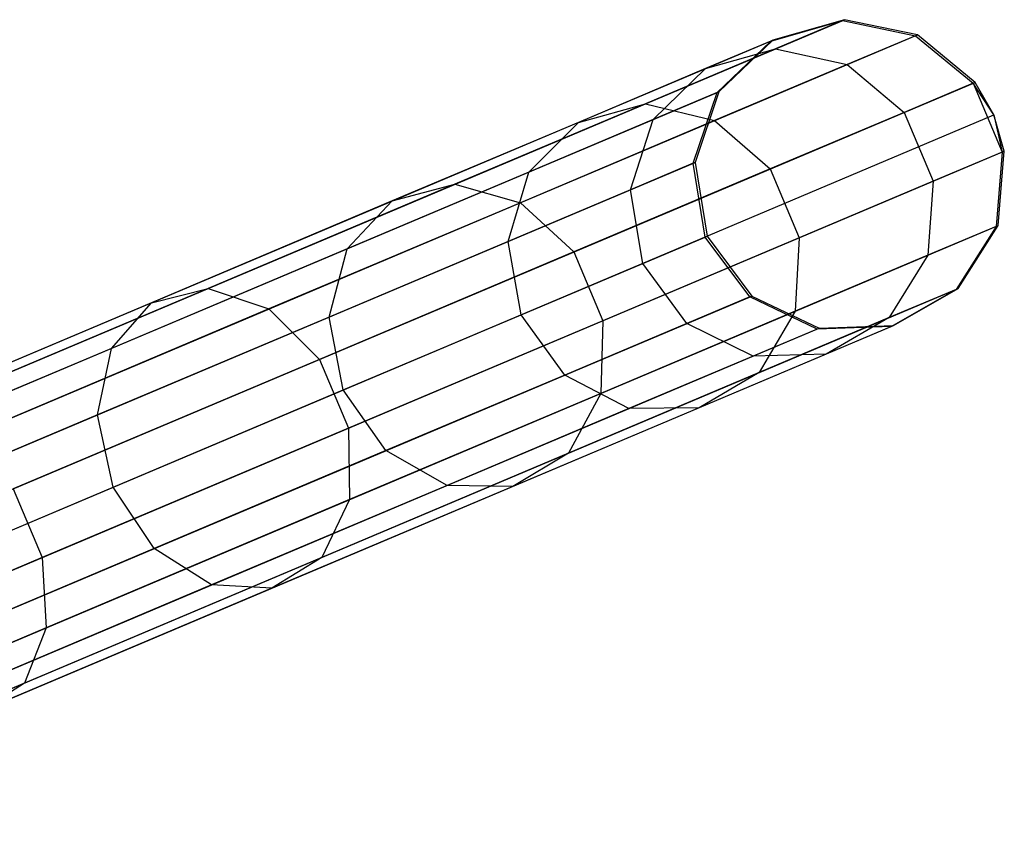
# Model space of a CAD drawing. Extents: x -91 to 91, y -91 to 262.
# Tile 470 of 480: x 77.66 to 83.97, y 30.91 to 36.09. Entities that reach past the tile are written whole.
import ezdxf

# ---------------------------------------------------------------- set-up
doc = ezdxf.new("R2010")
doc.units = 0
doc.header["$LTSCALE"] = 25.4
doc.layers.get('0').update_dxf_attribs({"linetype": 'CONTINUOUS'})

# ---------------------------------------------------------------- blocks, each defined once
blk = doc.blocks.new('ETE0_STL_1')
at = {"color": 0}
for p, q in [((75.8606, 33.0928, 301.4275), (82.9458, 36.0872, 191.4275)), ((75.8606, 33.0928, 301.4275), (82.9458, 36.0872, 191.4275)), ((82.4737, 35.9503, 188.4322), (82.9325, 36.0816, 188.3945)), ((82.4737, 35.9503, 188.4322), (82.9325, 36.0816, 188.3945)), ((82.9458, 36.0872, 191.4275), (82.4867, 35.9558, 191.3943)), ((82.9458, 36.0872, 191.4275), (82.4867, 35.9558, 191.3943)), ((82.9325, 36.0816, 188.3945), (82.5042, 35.9006, 185.3974)), ((82.9325, 36.0816, 188.3945), (82.5042, 35.9006, 185.3974)), ((82.9458, 36.0872, 191.4275), (82.9325, 36.0816, 188.3945)), ((82.9458, 36.0872, 191.4275), (82.9325, 36.0816, 188.3945)), ((82.9325, 36.0816, 188.3945), (83.4, 35.984, 188.3633)), ((82.9325, 36.0816, 188.3945), (83.4, 35.984, 188.3633)), ((83.4136, 35.9897, 191.455), (82.9458, 36.0872, 191.4275)), ((83.4136, 35.9897, 191.455), (82.9458, 36.0872, 191.4275)), ((75.4016, 32.9614, 301.3943), (82.4867, 35.9558, 191.3943)), ((75.4016, 32.9614, 301.3943), (82.4867, 35.9558, 191.3943)), ((76.3284, 32.9953, 301.455), (83.4136, 35.9897, 191.455)), ((76.3284, 32.9953, 301.455), (83.4136, 35.9897, 191.455)), ((82.4867, 35.9558, 191.3943), (82.1416, 35.6257, 191.3631)), ((82.4867, 35.9558, 191.3943), (82.1416, 35.6257, 191.3631)), ((82.4867, 35.9558, 191.3943), (82.4737, 35.9503, 188.4322)), ((82.4867, 35.9558, 191.3943), (82.4737, 35.9503, 188.4322)), ((83.4, 35.984, 188.3633), (82.9634, 35.7995, 185.3081)), ((83.4, 35.984, 188.3633), (82.9634, 35.7995, 185.3081)), ((83.4136, 35.9897, 191.455), (83.4, 35.984, 188.3633)), ((83.4136, 35.9897, 191.455), (83.4, 35.984, 188.3633)), ((83.4, 35.984, 188.3633), (83.7692, 35.6799, 188.3457)), ((83.4, 35.984, 188.3633), (83.7692, 35.6799, 188.3457)), ((83.7829, 35.6857, 191.4705), (83.4136, 35.9897, 191.455)), ((83.7829, 35.6857, 191.4705), (83.4136, 35.9897, 191.455)), ((82.5042, 35.9006, 185.3974), (81.6704, 35.5482, 182.5026)), ((82.5042, 35.9006, 185.3974), (81.6704, 35.5482, 182.5026)), ((82.4737, 35.9503, 188.4322), (82.0555, 35.7736, 185.505)), ((82.4737, 35.9503, 188.4322), (82.0555, 35.7736, 185.505)), ((82.0555, 35.7736, 185.505), (82.5042, 35.9006, 185.3974)), ((82.0555, 35.7736, 185.505), (82.5042, 35.9006, 185.3974)), ((82.1289, 35.6203, 188.4676), (82.4737, 35.9503, 188.4322)), ((82.1289, 35.6203, 188.4676), (82.4737, 35.9503, 188.4322)), ((82.5042, 35.9006, 185.3974), (82.9634, 35.7995, 185.3081)), ((82.5042, 35.9006, 185.3974), (82.9634, 35.7995, 185.3081)), ((82.0555, 35.7736, 185.505), (81.2412, 35.4294, 182.6778)), ((82.0555, 35.7736, 185.505), (81.2412, 35.4294, 182.6778)), ((81.72, 35.4475, 185.6063), (82.0555, 35.7736, 185.505)), ((81.72, 35.4475, 185.6063), (82.0555, 35.7736, 185.505)), ((82.9634, 35.7995, 185.3081), (82.1136, 35.4403, 182.3573)), ((82.9634, 35.7995, 185.3081), (82.1136, 35.4403, 182.3573)), ((82.9634, 35.7995, 185.3081), (83.328, 35.4935, 185.2578)), ((82.9634, 35.7995, 185.3081), (83.328, 35.4935, 185.2578)), ((76.6978, 32.6913, 301.4705), (83.7829, 35.6857, 191.4705)), ((76.6978, 32.6913, 301.4705), (83.7829, 35.6857, 191.4705)), ((83.7692, 35.6799, 188.3457), (83.328, 35.4935, 185.2578)), ((83.7692, 35.6799, 188.3457), (83.328, 35.4935, 185.2578)), ((83.7829, 35.6857, 191.4705), (83.7692, 35.6799, 188.3457)), ((83.7829, 35.6857, 191.4705), (83.7692, 35.6799, 188.3457)), ((83.7692, 35.6799, 188.3457), (83.9556, 35.2391, 188.3457)), ((83.9028, 35.4766, 191.4725), (83.7692, 35.6799, 188.3457)), ((83.9028, 35.4766, 191.4725), (83.7692, 35.6799, 188.3457)), ((83.7692, 35.6799, 188.3457), (83.9556, 35.2391, 188.3457)), ((83.9028, 35.4766, 191.4725), (83.7829, 35.6857, 191.4705)), ((83.9028, 35.4766, 191.4725), (83.7829, 35.6857, 191.4705)), ((75.0564, 32.6313, 301.3631), (82.1416, 35.6257, 191.3631)), ((75.0564, 32.6313, 301.3631), (82.1416, 35.6257, 191.3631)), ((82.1289, 35.6203, 188.4676), (81.72, 35.4475, 185.6063)), ((82.1289, 35.6203, 188.4676), (81.72, 35.4475, 185.6063)), ((81.9769, 35.1672, 188.4928), (82.1289, 35.6203, 188.4676)), ((81.9769, 35.1672, 188.4928), (82.1289, 35.6203, 188.4676)), ((82.1416, 35.6257, 191.3631), (81.9894, 35.1724, 191.341)), ((82.1416, 35.6257, 191.3631), (81.9894, 35.1724, 191.341)), ((82.1416, 35.6257, 191.3631), (82.1289, 35.6203, 188.4676)), ((82.1416, 35.6257, 191.3631), (82.1289, 35.6203, 188.4676)), ((81.6704, 35.5482, 182.5026), (80.4497, 35.0323, 179.7744)), ((81.6704, 35.5482, 182.5026), (80.4497, 35.0323, 179.7744)), ((81.2412, 35.4294, 182.6778), (81.6704, 35.5482, 182.5026)), ((81.2412, 35.4294, 182.6778), (81.6704, 35.5482, 182.5026)), ((81.6704, 35.5482, 182.5026), (82.1136, 35.4403, 182.3573)), ((81.6704, 35.5482, 182.5026), (82.1136, 35.4403, 182.3573)), ((76.8176, 32.4822, 301.4725), (83.9028, 35.4766, 191.4725)), ((76.8176, 32.4822, 301.4725), (83.9028, 35.4766, 191.4725)), ((81.72, 35.4475, 185.6063), (80.924, 35.1111, 182.8428)), ((81.72, 35.4475, 185.6063), (80.924, 35.1111, 182.8428)), ((81.5747, 34.9972, 185.6782), (81.72, 35.4475, 185.6063)), ((81.5747, 34.9972, 185.6782), (81.72, 35.4475, 185.6063)), ((83.328, 35.4935, 185.2578), (82.469, 35.1304, 182.2753)), ((83.328, 35.4935, 185.2578), (82.469, 35.1304, 182.2753)), ((83.328, 35.4935, 185.2578), (83.5143, 35.0526, 185.2578)), ((83.328, 35.4935, 185.2578), (83.5143, 35.0526, 185.2578)), ((83.9693, 35.2449, 191.4705), (83.9028, 35.4766, 191.4725)), ((83.9028, 35.4766, 191.4725), (83.9556, 35.2391, 188.3457)), ((83.9028, 35.4766, 191.4725), (83.9556, 35.2391, 188.3457)), ((83.9693, 35.2449, 191.4705), (83.9028, 35.4766, 191.4725)), ((81.2412, 35.4294, 182.6778), (80.0489, 34.9255, 180.0133)), ((81.2412, 35.4294, 182.6778), (80.0489, 34.9255, 180.0133)), ((82.1136, 35.4403, 182.3573), (80.8692, 34.9144, 179.5764)), ((82.1136, 35.4403, 182.3573), (80.8692, 34.9144, 179.5764)), ((80.924, 35.1111, 182.8428), (81.2412, 35.4294, 182.6778)), ((80.924, 35.1111, 182.8428), (81.2412, 35.4294, 182.6778)), ((82.1136, 35.4403, 182.3573), (82.469, 35.1304, 182.2753)), ((82.1136, 35.4403, 182.3573), (82.469, 35.1304, 182.2753)), ((76.8841, 32.2504, 301.4705), (83.9693, 35.2449, 191.4705)), ((76.8841, 32.2504, 301.4705), (83.9693, 35.2449, 191.4705)), ((83.9556, 35.2391, 188.3457), (83.5143, 35.0526, 185.2578)), ((83.9556, 35.2391, 188.3457), (83.5143, 35.0526, 185.2578)), ((83.9556, 35.2391, 188.3457), (83.9163, 34.7624, 188.3633)), ((83.9556, 35.2391, 188.3457), (83.9163, 34.7624, 188.3633)), ((83.9299, 34.7681, 191.455), (83.9693, 35.2449, 191.4705)), ((83.9299, 34.7681, 191.455), (83.9693, 35.2449, 191.4705)), ((83.9693, 35.2449, 191.4705), (83.9556, 35.2391, 188.3457)), ((83.9693, 35.2449, 191.4705), (83.9556, 35.2391, 188.3457)), ((74.9042, 32.178, 301.341), (81.9894, 35.1724, 191.341)), ((74.9042, 32.178, 301.341), (81.9894, 35.1724, 191.341)), ((81.9769, 35.1672, 188.4928), (81.5747, 34.9972, 185.6782)), ((81.9769, 35.1672, 188.4928), (81.5747, 34.9972, 185.6782)), ((81.9894, 35.1724, 191.341), (81.9769, 35.1672, 188.4928)), ((81.9894, 35.1724, 191.341), (81.9769, 35.1672, 188.4928)), ((82.0526, 34.6946, 188.5019), (81.9769, 35.1672, 188.4928)), ((82.0526, 34.6946, 188.5019), (81.9769, 35.1672, 188.4928)), ((81.9894, 35.1724, 191.341), (82.0651, 34.6999, 191.333)), ((81.9894, 35.1724, 191.341), (82.0651, 34.6999, 191.333)), ((80.924, 35.1111, 182.8428), (79.7587, 34.6186, 180.2383)), ((80.924, 35.1111, 182.8428), (79.7587, 34.6186, 180.2383)), ((80.7918, 34.6663, 182.9598), (80.924, 35.1111, 182.8428)), ((80.7918, 34.6663, 182.9598), (80.924, 35.1111, 182.8428)), ((82.469, 35.1304, 182.2753), (81.2113, 34.5989, 179.4646)), ((82.469, 35.1304, 182.2753), (81.2113, 34.5989, 179.4646)), ((82.469, 35.1304, 182.2753), (82.6553, 34.6895, 182.2753)), ((82.469, 35.1304, 182.2753), (82.6553, 34.6895, 182.2753)), ((80.4497, 35.0323, 179.7744), (78.8692, 34.3643, 177.2735)), ((80.4497, 35.0323, 179.7744), (78.8692, 34.3643, 177.2735)), ((80.0489, 34.9255, 180.0133), (80.4497, 35.0323, 179.7744)), ((80.0489, 34.9255, 180.0133), (80.4497, 35.0323, 179.7744)), ((80.4497, 35.0323, 179.7744), (80.8692, 34.9144, 179.5764)), ((80.4497, 35.0323, 179.7744), (80.8692, 34.9144, 179.5764)), ((83.5143, 35.0526, 185.2578), (82.6553, 34.6895, 182.2753)), ((83.5143, 35.0526, 185.2578), (82.6553, 34.6895, 182.2753)), ((83.5143, 35.0526, 185.2578), (83.4797, 34.5779, 185.3081)), ((83.5143, 35.0526, 185.2578), (83.4797, 34.5779, 185.3081)), ((81.5747, 34.9972, 185.6782), (80.7918, 34.6663, 182.9598)), ((81.5747, 34.9972, 185.6782), (80.7918, 34.6663, 182.9598)), ((81.6529, 34.5257, 185.7042), (81.5747, 34.9972, 185.6782)), ((81.6529, 34.5257, 185.7042), (81.5747, 34.9972, 185.6782)), ((80.0489, 34.9255, 180.0133), (78.5053, 34.2731, 177.5707)), ((80.0489, 34.9255, 180.0133), (78.5053, 34.2731, 177.5707)), ((80.8692, 34.9144, 179.5764), (79.2581, 34.2335, 177.0271)), ((80.8692, 34.9144, 179.5764), (79.2581, 34.2335, 177.0271)), ((79.7587, 34.6186, 180.2383), (80.0489, 34.9255, 180.0133)), ((79.7587, 34.6186, 180.2383), (80.0489, 34.9255, 180.0133)), ((80.8692, 34.9144, 179.5764), (81.2113, 34.5989, 179.4646)), ((80.8692, 34.9144, 179.5764), (81.2113, 34.5989, 179.4646)), ((76.8447, 31.7737, 301.455), (83.9299, 34.7681, 191.455)), ((76.8447, 31.7737, 301.455), (83.9299, 34.7681, 191.455)), ((83.9163, 34.7624, 188.3633), (83.4797, 34.5779, 185.3081)), ((83.9163, 34.7624, 188.3633), (83.4797, 34.5779, 185.3081)), ((83.9163, 34.7624, 188.3633), (83.6605, 34.3591, 188.3945)), ((83.9163, 34.7624, 188.3633), (83.6605, 34.3591, 188.3945)), ((83.6738, 34.3647, 191.4275), (83.9299, 34.7681, 191.455)), ((83.6738, 34.3647, 191.4275), (83.9299, 34.7681, 191.455)), ((83.9299, 34.7681, 191.455), (83.9163, 34.7624, 188.3633)), ((83.9299, 34.7681, 191.455), (83.9163, 34.7624, 188.3633)), ((74.9799, 31.7055, 301.333), (82.0651, 34.6999, 191.333)), ((74.9799, 31.7055, 301.333), (82.0651, 34.6999, 191.333)), ((81.6529, 34.5257, 185.7042), (82.0526, 34.6946, 188.5019)), ((81.6529, 34.5257, 185.7042), (82.0526, 34.6946, 188.5019)), ((82.0651, 34.6999, 191.333), (82.0526, 34.6946, 188.5019)), ((82.0651, 34.6999, 191.333), (82.0526, 34.6946, 188.5019)), ((82.3387, 34.311, 188.4928), (82.0526, 34.6946, 188.5019)), ((82.3387, 34.311, 188.4928), (82.0526, 34.6946, 188.5019)), ((82.0651, 34.6999, 191.333), (82.3512, 34.3163, 191.341)), ((82.0651, 34.6999, 191.333), (82.3512, 34.3163, 191.341)), ((80.7918, 34.6663, 182.9598), (79.6454, 34.1818, 180.3979)), ((80.7918, 34.6663, 182.9598), (79.6454, 34.1818, 180.3979)), ((80.8746, 34.1968, 183.002), (80.7918, 34.6663, 182.9598)), ((80.8746, 34.1968, 183.002), (80.7918, 34.6663, 182.9598)), ((82.6553, 34.6895, 182.2753), (81.3976, 34.158, 179.4646)), ((82.6553, 34.6895, 182.2753), (81.3976, 34.158, 179.4646)), ((82.6553, 34.6895, 182.2753), (82.6299, 34.2187, 182.3573)), ((82.6553, 34.6895, 182.2753), (82.6299, 34.2187, 182.3573)), ((79.7587, 34.6186, 180.2383), (78.2498, 33.9809, 177.8507)), ((79.7587, 34.6186, 180.2383), (78.2498, 33.9809, 177.8507)), ((81.2113, 34.5989, 179.4646), (79.5829, 33.9107, 176.8879)), ((81.2113, 34.5989, 179.4646), (79.5829, 33.9107, 176.8879)), ((79.6454, 34.1818, 180.3979), (79.7587, 34.6186, 180.2383)), ((79.6454, 34.1818, 180.3979), (79.7587, 34.6186, 180.2383)), ((81.2113, 34.5989, 179.4646), (81.3976, 34.158, 179.4646)), ((81.2113, 34.5989, 179.4646), (81.3976, 34.158, 179.4646)), ((83.4797, 34.5779, 185.3081), (82.6299, 34.2187, 182.3573)), ((83.4797, 34.5779, 185.3081), (82.6299, 34.2187, 182.3573)), ((83.4797, 34.5779, 185.3081), (83.2322, 34.1781, 185.3974)), ((83.4797, 34.5779, 185.3081), (83.2322, 34.1781, 185.3974)), ((80.8746, 34.1968, 183.002), (81.6529, 34.5257, 185.7042)), ((80.8746, 34.1968, 183.002), (81.6529, 34.5257, 185.7042)), ((81.9365, 34.1411, 185.6782), (81.6529, 34.5257, 185.7042)), ((81.9365, 34.1411, 185.6782), (81.6529, 34.5257, 185.7042)), ((75.2661, 31.3219, 301.341), (82.3512, 34.3163, 191.341)), ((75.2661, 31.3219, 301.341), (82.3512, 34.3163, 191.341)), ((76.5886, 31.3703, 301.4275), (83.6738, 34.3647, 191.4275)), ((76.5886, 31.3703, 301.4275), (83.6738, 34.3647, 191.4275)), ((78.8692, 34.3643, 177.2735), (76.9638, 33.5591, 175.0553)), ((78.8692, 34.3643, 177.2735), (76.9638, 33.5591, 175.0553)), ((78.5053, 34.2731, 177.5707), (78.8692, 34.3643, 177.2735)), ((78.5053, 34.2731, 177.5707), (78.8692, 34.3643, 177.2735)), ((78.8692, 34.3643, 177.2735), (79.2581, 34.2335, 177.0271)), ((78.8692, 34.3643, 177.2735), (79.2581, 34.2335, 177.0271)), ((82.3512, 34.3163, 191.341), (82.3387, 34.311, 188.4928)), ((82.3512, 34.3163, 191.341), (82.3387, 34.311, 188.4928)), ((82.3512, 34.3163, 191.341), (82.7823, 34.1096, 191.3631)), ((82.3512, 34.3163, 191.341), (82.7823, 34.1096, 191.3631)), ((83.6605, 34.3591, 188.3945), (83.2322, 34.1781, 185.3974)), ((83.6605, 34.3591, 188.3945), (83.2322, 34.1781, 185.3974)), ((83.6605, 34.3591, 188.3945), (83.2466, 34.1215, 188.4322)), ((83.6605, 34.3591, 188.3945), (83.2466, 34.1215, 188.4322)), ((83.2596, 34.127, 191.3943), (83.6738, 34.3647, 191.4275)), ((83.2596, 34.127, 191.3943), (83.6738, 34.3647, 191.4275)), ((83.6738, 34.3647, 191.4275), (83.6605, 34.3591, 188.3945)), ((83.6738, 34.3647, 191.4275), (83.6605, 34.3591, 188.3945)), ((78.5053, 34.2731, 177.5707), (76.6444, 33.4867, 175.4043)), ((78.5053, 34.2731, 177.5707), (76.6444, 33.4867, 175.4043)), ((78.2498, 33.9809, 177.8507), (78.5053, 34.2731, 177.5707)), ((78.2498, 33.9809, 177.8507), (78.5053, 34.2731, 177.5707)), ((82.3387, 34.311, 188.4928), (81.9365, 34.1411, 185.6782)), ((82.3387, 34.311, 188.4928), (81.9365, 34.1411, 185.6782)), ((82.7696, 34.1042, 188.4676), (82.3387, 34.311, 188.4928)), ((82.7696, 34.1042, 188.4676), (82.3387, 34.311, 188.4928)), ((79.2581, 34.2335, 177.0271), (77.3159, 33.4127, 174.7659)), ((79.2581, 34.2335, 177.0271), (77.3159, 33.4127, 174.7659)), ((79.2581, 34.2335, 177.0271), (79.5829, 33.9107, 176.8879)), ((79.2581, 34.2335, 177.0271), (79.5829, 33.9107, 176.8879)), ((79.7351, 33.7152, 180.4554), (80.8746, 34.1968, 183.002)), ((79.7351, 33.7152, 180.4554), (80.8746, 34.1968, 183.002)), ((81.1536, 33.8102, 182.9598), (80.8746, 34.1968, 183.002)), ((81.1536, 33.8102, 182.9598), (80.8746, 34.1968, 183.002)), ((82.6299, 34.2187, 182.3573), (81.3855, 33.6928, 179.5764)), ((82.6299, 34.2187, 182.3573), (81.3855, 33.6928, 179.5764)), ((82.6299, 34.2187, 182.3573), (82.3984, 33.8257, 182.5026)), ((82.6299, 34.2187, 182.3573), (82.3984, 33.8257, 182.5026)), ((76.1745, 31.1326, 301.3943), (83.2596, 34.127, 191.3943)), ((76.1745, 31.1326, 301.3943), (83.2596, 34.127, 191.3943)), ((79.6454, 34.1818, 180.3979), (78.1611, 33.5545, 178.0493)), ((79.6454, 34.1818, 180.3979), (78.1611, 33.5545, 178.0493)), ((79.7351, 33.7152, 180.4554), (79.6454, 34.1818, 180.3979)), ((79.7351, 33.7152, 180.4554), (79.6454, 34.1818, 180.3979)), ((81.3976, 34.158, 179.4646), (79.7692, 33.4698, 176.8879)), ((81.3976, 34.158, 179.4646), (79.7692, 33.4698, 176.8879)), ((81.9365, 34.1411, 185.6782), (81.1536, 33.8102, 182.9598)), ((81.9365, 34.1411, 185.6782), (81.1536, 33.8102, 182.9598)), ((81.3976, 34.158, 179.4646), (81.3855, 33.6928, 179.5764)), ((81.3976, 34.158, 179.4646), (81.3855, 33.6928, 179.5764)), ((82.3608, 33.9314, 185.6063), (81.9365, 34.1411, 185.6782)), ((82.3608, 33.9314, 185.6063), (81.9365, 34.1411, 185.6782)), ((83.2322, 34.1781, 185.3974), (82.3984, 33.8257, 182.5026)), ((83.2322, 34.1781, 185.3974), (82.3984, 33.8257, 182.5026)), ((82.7823, 34.1096, 191.3631), (83.2596, 34.127, 191.3943)), ((82.7823, 34.1096, 191.3631), (83.2596, 34.127, 191.3943)), ((83.2322, 34.1781, 185.3974), (82.8284, 33.9448, 185.505)), ((83.2322, 34.1781, 185.3974), (82.8284, 33.9448, 185.505)), ((83.2596, 34.127, 191.3943), (83.2466, 34.1215, 188.4322)), ((83.2596, 34.127, 191.3943), (83.2466, 34.1215, 188.4322)), ((75.6972, 31.1152, 301.3631), (82.7823, 34.1096, 191.3631)), ((75.6972, 31.1152, 301.3631), (82.7823, 34.1096, 191.3631)), ((82.7696, 34.1042, 188.4676), (82.3608, 33.9314, 185.6063)), ((82.7696, 34.1042, 188.4676), (82.3608, 33.9314, 185.6063)), ((83.2466, 34.1215, 188.4322), (82.7696, 34.1042, 188.4676)), ((83.2466, 34.1215, 188.4322), (82.7696, 34.1042, 188.4676)), ((82.7823, 34.1096, 191.3631), (82.7696, 34.1042, 188.4676)), ((82.7823, 34.1096, 191.3631), (82.7696, 34.1042, 188.4676)), ((83.2466, 34.1215, 188.4322), (82.8284, 33.9448, 185.505)), ((83.2466, 34.1215, 188.4322), (82.8284, 33.9448, 185.505)), ((78.2498, 33.9809, 177.8507), (76.4308, 33.2121, 175.7331)), ((78.2498, 33.9809, 177.8507), (76.4308, 33.2121, 175.7331)), ((78.1611, 33.5545, 178.0493), (78.2498, 33.9809, 177.8507)), ((78.1611, 33.5545, 178.0493), (78.2498, 33.9809, 177.8507)), ((82.8284, 33.9448, 185.505), (82.0141, 33.6006, 182.6778)), ((82.8284, 33.9448, 185.505), (82.0141, 33.6006, 182.6778)), ((82.8284, 33.9448, 185.505), (82.3608, 33.9314, 185.6063)), ((82.8284, 33.9448, 185.505), (82.3608, 33.9314, 185.6063)), ((79.5829, 33.9107, 176.8879), (77.6199, 33.081, 174.6025)), ((79.5829, 33.9107, 176.8879), (77.6199, 33.081, 174.6025)), ((79.5829, 33.9107, 176.8879), (79.7692, 33.4698, 176.8879)), ((79.5829, 33.9107, 176.8879), (79.7692, 33.4698, 176.8879)), ((82.3608, 33.9314, 185.6063), (81.5648, 33.595, 182.8428)), ((82.3608, 33.9314, 185.6063), (81.5648, 33.595, 182.8428)), ((81.1536, 33.8102, 182.9598), (80.0072, 33.3257, 180.3979)), ((81.1536, 33.8102, 182.9598), (80.0072, 33.3257, 180.3979)), ((81.5648, 33.595, 182.8428), (81.1536, 33.8102, 182.9598)), ((81.5648, 33.595, 182.8428), (81.1536, 33.8102, 182.9598)), ((82.3984, 33.8257, 182.5026), (81.1777, 33.3098, 179.7744)), ((82.3984, 33.8257, 182.5026), (81.1777, 33.3098, 179.7744)), ((82.3984, 33.8257, 182.5026), (82.0141, 33.6006, 182.6778)), ((82.3984, 33.8257, 182.5026), (82.0141, 33.6006, 182.6778)), ((78.2598, 33.0917, 178.1209), (79.7351, 33.7152, 180.4554)), ((78.2598, 33.0917, 178.1209), (79.7351, 33.7152, 180.4554)), ((80.0072, 33.3257, 180.3979), (79.7351, 33.7152, 180.4554)), ((80.0072, 33.3257, 180.3979), (79.7351, 33.7152, 180.4554)), ((81.3855, 33.6928, 179.5764), (79.7744, 33.0119, 177.0271)), ((81.3855, 33.6928, 179.5764), (79.7744, 33.0119, 177.0271)), ((81.3855, 33.6928, 179.5764), (81.1777, 33.3098, 179.7744)), ((81.3855, 33.6928, 179.5764), (81.1777, 33.3098, 179.7744)), ((81.5648, 33.595, 182.8428), (80.3994, 33.1025, 180.2383)), ((81.5648, 33.595, 182.8428), (80.3994, 33.1025, 180.2383)), ((82.0141, 33.6006, 182.6778), (80.8218, 33.0967, 180.0133)), ((82.0141, 33.6006, 182.6778), (80.8218, 33.0967, 180.0133)), ((82.0141, 33.6006, 182.6778), (81.5648, 33.595, 182.8428)), ((82.0141, 33.6006, 182.6778), (81.5648, 33.595, 182.8428)), ((78.1611, 33.5545, 178.0493), (76.3719, 32.7983, 175.9662)), ((78.1611, 33.5545, 178.0493), (76.3719, 32.7983, 175.9662)), ((78.2598, 33.0917, 178.1209), (78.1611, 33.5545, 178.0493)), ((78.2598, 33.0917, 178.1209), (78.1611, 33.5545, 178.0493)), ((79.7692, 33.4698, 176.8879), (77.8062, 32.6402, 174.6025)), ((79.7692, 33.4698, 176.8879), (77.8062, 32.6402, 174.6025)), ((79.7692, 33.4698, 176.8879), (79.7744, 33.0119, 177.0271)), ((79.7692, 33.4698, 176.8879), (79.7744, 33.0119, 177.0271)), ((80.0072, 33.3257, 180.3979), (78.523, 32.6984, 178.0493)), ((80.0072, 33.3257, 180.3979), (78.523, 32.6984, 178.0493)), ((81.1777, 33.3098, 179.7744), (79.5972, 32.6418, 177.2735)), ((81.1777, 33.3098, 179.7744), (79.5972, 32.6418, 177.2735)), ((80.3994, 33.1025, 180.2383), (80.0072, 33.3257, 180.3979)), ((80.3994, 33.1025, 180.2383), (80.0072, 33.3257, 180.3979)), ((81.1777, 33.3098, 179.7744), (80.8218, 33.0967, 180.0133)), ((81.1777, 33.3098, 179.7744), (80.8218, 33.0967, 180.0133)), ((76.4812, 32.34, 176.0504), (78.2598, 33.0917, 178.1209)), ((76.4812, 32.34, 176.0504), (78.2598, 33.0917, 178.1209)), ((77.6199, 33.081, 174.6025), (77.8062, 32.6402, 174.6025)), ((77.6199, 33.081, 174.6025), (77.8062, 32.6402, 174.6025)), ((78.523, 32.6984, 178.0493), (78.2598, 33.0917, 178.1209)), ((78.523, 32.6984, 178.0493), (78.2598, 33.0917, 178.1209)), ((80.3994, 33.1025, 180.2383), (78.8905, 32.4648, 177.8507)), ((80.3994, 33.1025, 180.2383), (78.8905, 32.4648, 177.8507)), ((80.8218, 33.0967, 180.0133), (79.2782, 32.4443, 177.5707)), ((80.8218, 33.0967, 180.0133), (79.2782, 32.4443, 177.5707)), ((80.8218, 33.0967, 180.0133), (80.3994, 33.1025, 180.2383)), ((80.8218, 33.0967, 180.0133), (80.3994, 33.1025, 180.2383)), ((79.7744, 33.0119, 177.0271), (77.8322, 32.191, 174.7659)), ((79.7744, 33.0119, 177.0271), (77.8322, 32.191, 174.7659)), ((79.7744, 33.0119, 177.0271), (79.5972, 32.6418, 177.2735)), ((79.7744, 33.0119, 177.0271), (79.5972, 32.6418, 177.2735)), ((78.523, 32.6984, 178.0493), (76.7337, 31.9422, 175.9662)), ((78.523, 32.6984, 178.0493), (76.7337, 31.9422, 175.9662)), ((78.8905, 32.4648, 177.8507), (78.523, 32.6984, 178.0493)), ((78.8905, 32.4648, 177.8507), (78.523, 32.6984, 178.0493)), ((77.8062, 32.6402, 174.6025), (75.5522, 31.6875, 172.6592)), ((77.8062, 32.6402, 174.6025), (75.5522, 31.6875, 172.6592)), ((79.5972, 32.6418, 177.2735), (77.6918, 31.8365, 175.0553)), ((79.5972, 32.6418, 177.2735), (77.6918, 31.8365, 175.0553)), ((77.8062, 32.6402, 174.6025), (77.8322, 32.191, 174.7659)), ((77.8062, 32.6402, 174.6025), (77.8322, 32.191, 174.7659)), ((79.5972, 32.6418, 177.2735), (79.2782, 32.4443, 177.5707)), ((79.5972, 32.6418, 177.2735), (79.2782, 32.4443, 177.5707)), ((78.8905, 32.4648, 177.8507), (77.0716, 31.696, 175.7331)), ((78.8905, 32.4648, 177.8507), (77.0716, 31.696, 175.7331)), ((79.2782, 32.4443, 177.5707), (77.4173, 31.6579, 175.4043)), ((79.2782, 32.4443, 177.5707), (77.4173, 31.6579, 175.4043)), ((79.2782, 32.4443, 177.5707), (78.8905, 32.4648, 177.8507)), ((79.2782, 32.4443, 177.5707), (78.8905, 32.4648, 177.8507)), ((77.8322, 32.191, 174.7659), (75.602, 31.2485, 172.8432)), ((77.8322, 32.191, 174.7659), (75.602, 31.2485, 172.8432)), ((77.8322, 32.191, 174.7659), (77.6918, 31.8365, 175.0553)), ((77.8322, 32.191, 174.7659), (77.6918, 31.8365, 175.0553)), ((77.6918, 31.8365, 175.0553), (75.504, 30.9119, 173.1691)), ((77.6918, 31.8365, 175.0553), (75.504, 30.9119, 173.1691)), ((77.6918, 31.8365, 175.0553), (77.4173, 31.6579, 175.4043)), ((77.6918, 31.8365, 175.0553), (77.4173, 31.6579, 175.4043))]:
    blk.add_line(p, q, dxfattribs=at)

msp = doc.modelspace()

# ---------------------------------------------------------------- block references
at = {"color": 253}
msp.add_blockref('ETE0_STL_1', (0, 0), dxfattribs=at)

doc.saveas('drawing.dxf')
